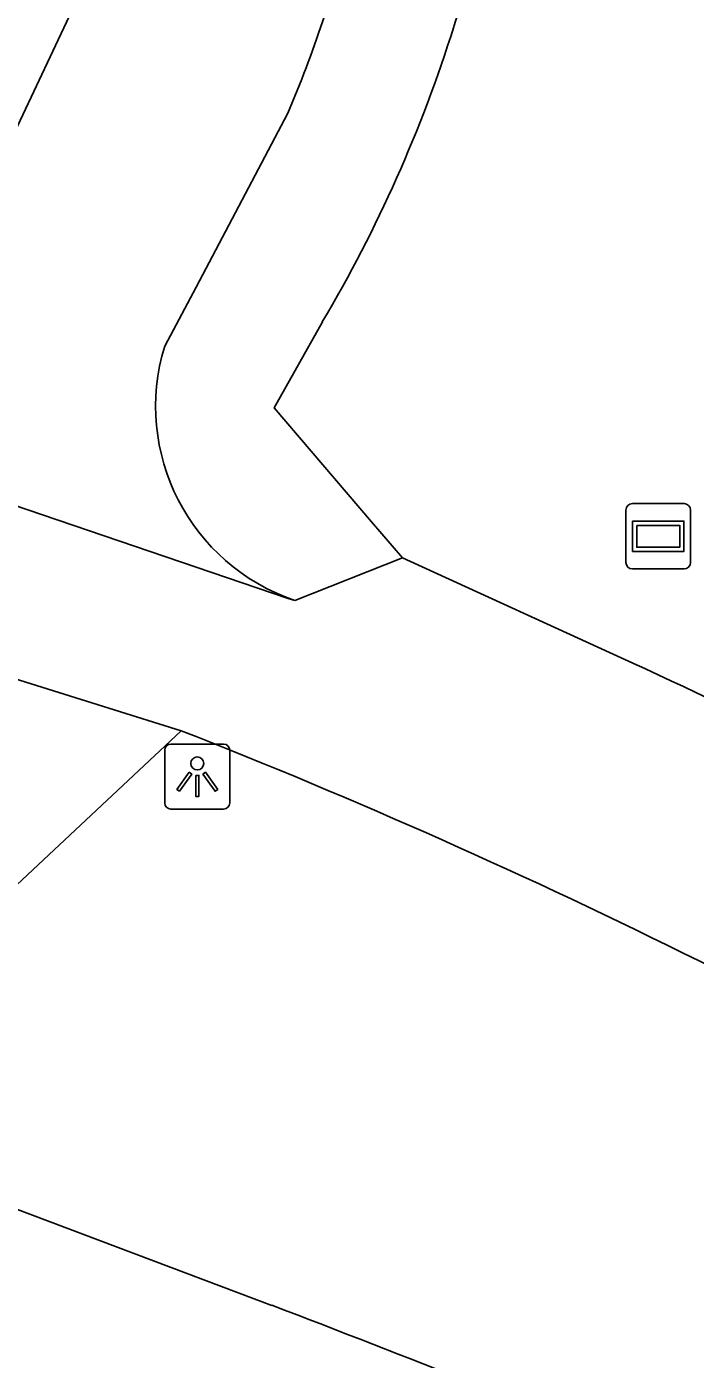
# Model space of a CAD drawing. Extents: x 159718 to 160783, y 383290 to 384030.
# Drawn here: x 160299.57 to 160309.81, y 383990.98 to 384011.39 of the extents above; entities that cross this region are included whole.
import ezdxf

# ---------------------------------------------------------------- set-up
doc = ezdxf.new("R2010")
doc.units = 0
for name, color, linetype in [('IMGEO_Fietspad_gesloten', 7, 'Continuous'), ('IMGEO_Lichtpunt', 7, 'Continuous'), ('IMGEO_Rijbaan_lokaal_gesloten', 7, 'Continuous'), ('IMGEO_Verklikker', 7, 'Continuous'), ('IMGEO_Voetpad_open', 7, 'Continuous')]:
    doc.layers.add(name, color=color, linetype=linetype)

msp = doc.modelspace()

# ---------------------------------------------------------------- linework, layer by layer
at = {"layer": 'IMGEO_Fietspad_gesloten'}
for points in [[(160298.712, 384008.36), (160300.465, 384012.077), (160302.794, 384018.592)], [(160303.568, 384010.065), (160302.165, 384007.397), (160301.68, 384006.494)], [(160303.674, 384002.601), (160303.571, 384002.631), (160296.746, 384004.955), (160296.579, 384005.022)], [(160303.674, 384002.601), (160305.321, 384003.252)], [(160305.321, 384003.252), (160308.849, 384001.641)], [(160301.931, 384000.606), (160298.602, 384001.648)], [(160302.165, 384000.517), (160301.931, 384000.606)]]:
    msp.add_lwpolyline(points, dxfattribs=at)
for centre, radius, start, end in [((160285.551, 384017.713), 19.573, 337.0002, 345.7539), ((160304.68, 384005.574), 3.138, 162.9442, 251.2989), ((160262.245, 383900.184), 111.649, 58.3145, 65.32832), ((160265.537, 383908.09), 99.42, 58.34638, 68.38208)]:
    msp.add_arc(centre, radius, start, end, dxfattribs=at)
at = {"layer": 'IMGEO_Lichtpunt'}
for p, q in [((160302.583, 384000.402), (160301.775, 384000.402)), ((160302.583, 384000.402), (160301.775, 384000.402)), ((160301.681, 384000.307), (160301.681, 383999.5)), ((160301.681, 384000.307), (160301.681, 383999.5)), ((160302.677, 383999.5), (160302.677, 384000.307)), ((160302.677, 383999.5), (160302.677, 384000.307)), ((160301.775, 383999.406), (160302.583, 383999.406)), ((160301.775, 383999.406), (160302.583, 383999.406))]:
    msp.add_line(p, q, dxfattribs=at)
for points in [[(160302.055, 383999.971), (160302.094, 383999.943), (160301.906, 383999.681), (160301.868, 383999.708), (160302.055, 383999.971)], [(160302.267, 383999.943), (160302.305, 383999.97), (160302.492, 383999.708), (160302.453, 383999.68), (160302.267, 383999.943)], [(160302.157, 383999.923), (160302.204, 383999.923), (160302.204, 383999.601), (160302.157, 383999.601), (160302.157, 383999.923)]]:
    msp.add_lwpolyline(points, dxfattribs=at)
msp.add_circle((160302.18, 384000.105), 0.0994, dxfattribs=at)
for centre, start, end in [((160301.775, 384000.307), 90, 180), ((160301.775, 384000.307), 90, 180), ((160302.583, 384000.307), 0, 90), ((160302.583, 384000.307), 0, 90), ((160301.775, 383999.5), 180, 270), ((160301.775, 383999.5), 180, 270), ((160302.583, 383999.5), 270, 0), ((160302.583, 383999.5), 270, 360)]:
    msp.add_arc(centre, 0.0946, start, end, dxfattribs=at)
at = {"layer": 'IMGEO_Rijbaan_lokaal_gesloten'}
msp.add_lwpolyline([(160296.212, 383994.486), (160303.32, 383991.807)], dxfattribs=at)
msp.add_arc((160248.385, 383846.334), 155.5, 64.42231, 69.31207, dxfattribs=at)
at = {"layer": 'IMGEO_Verklikker'}
for p, q in [((160308.845, 384004.084), (160309.635, 384004.084)), ((160309.635, 384004.084), (160308.845, 384004.084)), ((160308.745, 384003.184), (160308.745, 384003.984)), ((160308.745, 384003.984), (160308.745, 384003.184)), ((160309.735, 384003.984), (160309.735, 384003.184)), ((160309.735, 384003.184), (160309.735, 384003.984)), ((160309.635, 384003.084), (160308.845, 384003.084)), ((160308.845, 384003.084), (160309.635, 384003.084))]:
    msp.add_line(p, q, dxfattribs=at)
for points in [[(160308.846, 384003.816), (160309.634, 384003.816), (160309.634, 384003.352), (160308.846, 384003.352), (160308.846, 384003.816)], [(160308.911, 384003.751), (160308.911, 384003.417), (160309.569, 384003.417), (160309.569, 384003.751), (160308.911, 384003.751)]]:
    msp.add_lwpolyline(points, dxfattribs=at)
for centre, start, end in [((160308.845, 384003.984), 90, 180), ((160308.845, 384003.984), 90, 180), ((160309.635, 384003.984), 0, 90), ((160309.635, 384003.984), 360, 90), ((160308.845, 384003.184), 180, 270), ((160308.845, 384003.184), 180, 270), ((160309.635, 384003.184), 270, 0), ((160309.635, 384003.184), 270, 0)]:
    msp.add_arc(centre, 0.1, start, end, dxfattribs=at)
at = {"layer": 'IMGEO_Voetpad_open'}
for points in [[(160309.44, 384017.617), (160308.41, 384016.358), (160307.715, 384015.095), (160306.564, 384012.842), (160306.108, 384011.388)], [(160304.095, 384006.867), (160303.358, 384005.551), (160304.847, 384003.807), (160305.321, 384003.252)], [(160301.931, 384000.606), (160296.004, 383995.058)]]:
    msp.add_lwpolyline(points, dxfattribs=at)
msp.add_arc((160285.735, 384017.75), 21.343, 329.3411, 342.6564, dxfattribs=at)

doc.saveas('drawing.dxf')
